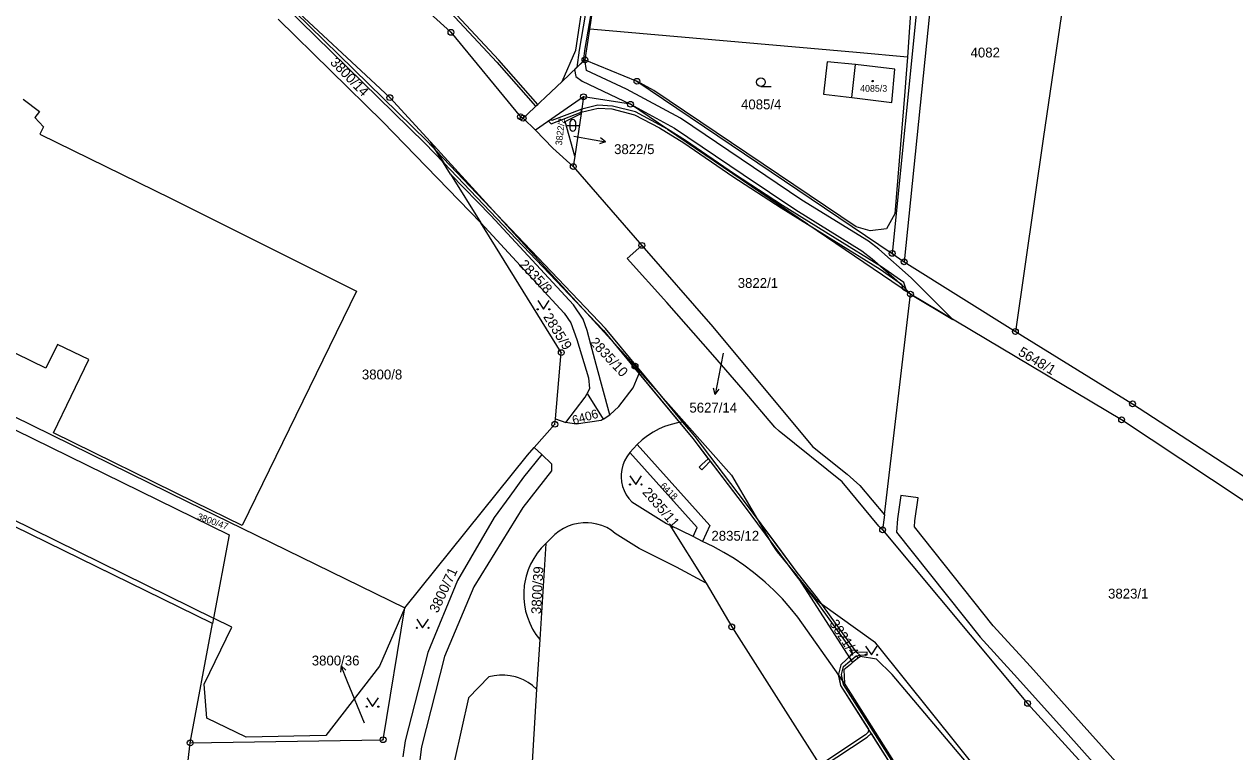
# Model space of a CAD drawing. Extents: x -644096 to -634268, y -1141430 to -1133463.
# Drawn here: x -640815.2 to -640606.7, y -1137371.3 to -1137246 of the extents above; entities that cross this region are included whole.
import ezdxf

# ---------------------------------------------------------------- set-up
doc = ezdxf.new("R2010")
doc.units = 0
for name, color, linetype in [('_CIVIL_CONSTRUCTION', 7, 'Continuous'), ('B_Hranice _3D', 7, 'Continuous'), ('M_Svah_Nasyp', 7, 'Continuous'), ('M_Svah_Zarez', 7, 'Continuous'), ('svrsek_osa_sjezdy', 7, 'Continuous'), ('svrsek_osa_VRT', 7, 'Continuous'), ('svrsek_popisy_VRT', 7, 'Continuous'), ('terminal_VRT', 7, 'Continuous')]:
    doc.layers.add(name, color=color, linetype=linetype)

msp = doc.modelspace()

# ---------------------------------------------------------------- linework, layer by layer
at = {"layer": '_CIVIL_CONSTRUCTION'}
for centre, radius in [((-640741.67, -1137247.37), 0.5), ((-640741.67, -1137247.37), 0.0303), ((-640718.59, -1137252.12), 0.5), ((-640718.59, -1137252.12), 0.0303), ((-640709.64, -1137255.8), 0.5), ((-640709.64, -1137255.8), 0.0303), ((-640752.2, -1137258.62), 0.5), ((-640718.84, -1137258.46), 0.5), ((-640718.84, -1137258.46), 0.0303), ((-640752.2, -1137258.62), 0.0303), ((-640710.74, -1137259.77), 0.5), ((-640710.74, -1137259.77), 0.0303), ((-640729.68, -1137261.91), 0.5), ((-640729.24, -1137262.16), 0.5), ((-640729.68, -1137261.91), 0.0303), ((-640729.24, -1137262.16), 0.0303), ((-640720.6, -1137270.5), 0.5), ((-640720.6, -1137270.5), 0.0303), ((-640708.79, -1137284.07), 0.5), ((-640708.79, -1137284.07), 0.0303), ((-640665.67, -1137285.45), 0.5), ((-640665.67, -1137285.45), 0.0303), ((-640663.62, -1137286.91), 0.5), ((-640663.62, -1137286.91), 0.0303), ((-640662.52, -1137292.49), 0.5), ((-640662.52, -1137292.49), 0.0303), ((-640644.46, -1137298.91), 0.5), ((-640644.46, -1137298.91), 0.0303), ((-640722.66, -1137302.55), 0.5), ((-640722.66, -1137302.55), 0.0303), ((-640709.97, -1137304.89), 0.5), ((-640709.97, -1137304.89), 0.0303), ((-640624.28, -1137311.38), 0.5), ((-640624.28, -1137311.38), 0.0303), ((-640723.78, -1137314.9), 0.5), ((-640626.16, -1137314.13), 0.5), ((-640626.16, -1137314.13), 0.0303), ((-640723.78, -1137314.9), 0.0303), ((-640667.32, -1137333.08), 0.5), ((-640667.32, -1137333.08), 0.0303), ((-640693.32, -1137349.79), 0.5), ((-640693.32, -1137349.79), 0.0303), ((-640642.36, -1137362.98), 0.5), ((-640642.36, -1137362.98), 0.0303), ((-640753.35, -1137369.24), 0.5), ((-640786.57, -1137369.79), 0.5), ((-640786.57, -1137369.79), 0.0303), ((-640753.35, -1137369.24), 0.0303)]:
    msp.add_circle(centre, radius, dxfattribs=at)
at = {"layer": 'B_Hranice _3D'}
for points in [[(-640718.83, -1137252.35), (-640718.54, -1137250.14), (-640716.85, -1137240.14), (-640714.9, -1137224.2), (-640714.73, -1137223.16), (-640713.46, -1137217.33), (-640713.08, -1137214.79), (-640714.45, -1137217.04), (-640715.67, -1137222.82), (-640715.94, -1137224.39), (-640717.89, -1137240.34), (-640719.6, -1137250.45), (-640720, -1137253.45)], [(-640750.17, -1137235.08), (-640750.25, -1137235.77), (-640742.63, -1137243.05), (-640733.78, -1137252.5), (-640727.08, -1137260.12), (-640726.71, -1137259.78), (-640733.4, -1137252.16), (-640742.27, -1137242.69)], [(-640719.02, -1137294.95), (-640733.7, -1137278.83), (-640744.18, -1137267.83), (-640745.79, -1137266.14), (-640771.1, -1137241.3), (-640772.46, -1137239.96), (-640772.99, -1137240.15), (-640746.15, -1137266.48), (-640742.91, -1137269.88)], [(-640718.59, -1137252.12), (-640720.37, -1137253.8), (-640720.16, -1137254.97), (-640719.07, -1137255.78), (-640710.74, -1137259.77), (-640703.19, -1137263.88), (-640691.36, -1137271.88), (-640682.29, -1137277.96), (-640670.93, -1137284.99), (-640669.12, -1137286.41), (-640663.89, -1137291), (-640662.52, -1137292.49), (-640655.23, -1137296.83), (-640662.41, -1137289.64), (-640667.98, -1137284.75), (-640669.75, -1137283.37), (-640681.23, -1137276.26), (-640702.13, -1137262.18), (-640711.42, -1137257.17), (-640718.32, -1137253.93)], [(-640719.15, -1137260.6), (-640719.23, -1137261.13), (-640716.34, -1137260.41), (-640713.95, -1137260.57), (-640710.06, -1137261.56), (-640705.74, -1137263.83), (-640701.56, -1137266.43), (-640693.12, -1137272.22), (-640684.81, -1137277.63), (-640680.28, -1137280.44), (-640704.38, -1137264.08), (-640709.88, -1137261.08), (-640713.87, -1137260.07), (-640716.38, -1137259.91)], [(-640724.43, -1137262.38), (-640724.85, -1137262.67), (-640724.43, -1137263.14), (-640719.23, -1137261.13), (-640719.15, -1137260.6), (-640724.29, -1137262.54)], [(-640704.38, -1137264.08), (-640680.28, -1137280.44), (-640675.73, -1137283.26), (-640667.77, -1137288.17), (-640664.08, -1137290.77), (-640663.83, -1137291.6), (-640663.17, -1137292.05), (-640663.66, -1137290.47), (-640667.49, -1137287.75), (-640675.47, -1137282.84), (-640684.55, -1137277.21), (-640692.84, -1137271.8), (-640701.28, -1137266.01)], [(-640744.18, -1137267.83), (-640742.91, -1137269.88), (-640719.02, -1137294.95), (-640733.7, -1137278.83)], [(-640733.7, -1137278.83), (-640719.02, -1137294.95), (-640715.39, -1137298.76), (-640713.79, -1137300.7), (-640709.97, -1137304.89), (-640709.11, -1137305.86), (-640705.41, -1137310.05), (-640715.03, -1137298.42)], [(-640671.27, -1137354.69), (-640671.74, -1137354.21), (-640672.36, -1137353.47), (-640678.56, -1137344.85), (-640682.06, -1137340.41), (-640685.39, -1137335.9), (-640690.92, -1137328.41), (-640699.63, -1137317.03), (-640701.72, -1137314.51), (-640705.41, -1137310.05), (-640709.11, -1137305.86), (-640709.97, -1137304.89), (-640713.79, -1137300.7), (-640709.25, -1137306.19), (-640702.3, -1137314.59), (-640700.03, -1137317.33), (-640697.35, -1137320.83), (-640698.46, -1137321.81), (-640698.94, -1137322.3), (-640698.46, -1137322.74), (-640698, -1137322.28), (-640697.03, -1137321.25), (-640691.32, -1137328.71), (-640682.46, -1137340.71), (-640681.59, -1137341.81), (-640678.96, -1137345.15), (-640672.76, -1137353.77), (-640672.5, -1137354.43), (-640673.11, -1137355.01), (-640672.77, -1137355.55), (-640671.87, -1137354.8)]]:
    msp.add_lwpolyline(points, close=True, dxfattribs=at)
for points in [[(-640664.95, -1137374.09), (-640674.08, -1137359.74), (-640674.43, -1137357.98), (-640674.07, -1137356.63), (-640671.87, -1137354.8), (-640671.52, -1137355.15), (-640671.21, -1137354.89), (-640671.17, -1137354.9), (-640671.11, -1137354.84), (-640671.27, -1137354.69), (-640669.99, -1137354.64), (-640670.01, -1137354.14), (-640671.74, -1137354.21), (-640672.36, -1137353.47), (-640678.56, -1137344.85), (-640682.06, -1137340.41), (-640690.92, -1137328.41), (-640699.63, -1137317.03), (-640705.41, -1137310.05), (-640709.11, -1137305.86), (-640709.97, -1137304.89), (-640713.79, -1137300.7), (-640700.03, -1137317.33), (-640691.32, -1137328.71), (-640682.46, -1137340.71), (-640678.96, -1137345.15), (-640672.76, -1137353.77), (-640672.5, -1137354.43), (-640674.51, -1137356.35), (-640674.95, -1137357.96), (-640674.56, -1137359.92), (-640665.37, -1137374.35)], [(-640624.64, -1137375.88), (-640633.12, -1137366.37), (-640641.85, -1137356.63), (-640648.27, -1137349.61), (-640661.86, -1137332.54), (-640661.79, -1137331.51), (-640661.23, -1137327.58), (-640664.19, -1137327.16), (-640664.77, -1137331.19), (-640664.94, -1137333.5), (-640650.55, -1137351.55), (-640644.07, -1137358.65), (-640635.36, -1137368.37), (-640626.86, -1137377.9)], [(-640664.95, -1137374.09), (-640674.08, -1137359.74), (-640674.22, -1137359.02), (-640674.96, -1137357.98), (-640674.56, -1137359.92), (-640669.77, -1137367.43), (-640669.79, -1137367.94), (-640670.3, -1137368.4), (-640678.16, -1137373.6)], [(-640677.89, -1137374.03), (-640669.98, -1137368.8), (-640669.31, -1137368.16), (-640665.37, -1137374.35)]]:
    msp.add_lwpolyline(points, dxfattribs=at)
at = {"layer": 'M_Svah_Nasyp'}
msp.add_line((-640672.62, -1137258.62), (-640672, -1137252.91), dxfattribs=at)
at = {"layer": 'M_Svah_Zarez'}
msp.add_circle((-640669.06, -1137255.76), 0.117, dxfattribs=at)
at = {"layer": 'svrsek_osa_sjezdy'}
for p, q in [((-640688.28, -1137256.72), (-640686.53, -1137256.72)), ((-640721.67, -1137263.4), (-640719.67, -1137263.4)), ((-640721.17, -1137262.9), (-640721.17, -1137263.9)), ((-640720.17, -1137263.9), (-640720.17, -1137262.9))]:
    msp.add_line(p, q, dxfattribs=at)
for points in [[(-640726.73, -1137293.59), (-640725.73, -1137295.09), (-640724.73, -1137293.59)], [(-640710.84, -1137323.77), (-640709.84, -1137325.27), (-640708.84, -1137323.77)], [(-640747.55, -1137348.48), (-640746.55, -1137349.98), (-640745.55, -1137348.48)], [(-640670.26, -1137353.11), (-640669.26, -1137354.61), (-640668.26, -1137353.11)], [(-640756.17, -1137362.04), (-640755.17, -1137363.54), (-640754.17, -1137362.04)]]:
    msp.add_lwpolyline(points, dxfattribs=at)
for centre, radius in [((-640688.28, -1137255.97), 0.75), ((-640726.73, -1137295.09), 0.1), ((-640724.73, -1137295.09), 0.1), ((-640710.84, -1137325.27), 0.1), ((-640708.84, -1137325.27), 0.1), ((-640747.55, -1137349.98), 0.1), ((-640745.55, -1137349.98), 0.1), ((-640670.26, -1137354.61), 0.1), ((-640668.26, -1137354.61), 0.1), ((-640756.17, -1137363.54), 0.1), ((-640754.17, -1137363.54), 0.1)]:
    msp.add_circle(centre, radius, dxfattribs=at)
for centre, start, end in [((-640720.67, -1137262.9), 0, 180), ((-640720.67, -1137263.9), 180, 359.9879)]:
    msp.add_arc(centre, 0.5, start, end, dxfattribs=at)
at = {"layer": 'svrsek_popisy_VRT'}
for p, q in [((-640720.53, -1137265.28), (-640717.99, -1137265.72)), ((-640717.99, -1137265.72), (-640715.04, -1137266.24)), ((-640715.04, -1137266.24), (-640716.11, -1137266.56)), ((-640715.04, -1137266.24), (-640715.93, -1137265.57)), ((-640694.81, -1137302.65), (-640695.59, -1137306.79)), ((-640695.59, -1137306.79), (-640696.16, -1137309.74)), ((-640696.16, -1137309.74), (-640696.46, -1137308.66)), ((-640696.16, -1137309.74), (-640695.48, -1137308.85)), ((-640760.59, -1137356.51), (-640760.68, -1137357.62)), ((-640759.47, -1137359.29), (-640760.59, -1137356.51)), ((-640760.59, -1137356.51), (-640759.76, -1137357.25)), ((-640756.55, -1137366.39), (-640759.47, -1137359.29))]:
    msp.add_line(p, q, dxfattribs=at)
at = {"layer": 'terminal_VRT'}
for p, q in [((-640658.22, -1137210.59), (-640665.67, -1137285.45)), ((-640655.9, -1137210.99), (-640663.62, -1137286.91)), ((-640715.37, -1137230.34), (-640717.8, -1137246.81)), ((-640661.87, -1137234.49), (-640663.05, -1137251.64)), ((-640717.8, -1137246.81), (-640718.59, -1137252.12)), ((-640722.51, -1137255.82), (-640718.59, -1137252.12)), ((-640718.59, -1137252.12), (-640709.64, -1137255.8)), ((-640729.24, -1137262.16), (-640722.51, -1137255.82)), ((-640709.64, -1137255.8), (-640665.67, -1137285.45)), ((-640718.84, -1137258.46), (-640727.09, -1137264.24)), ((-640718.84, -1137258.46), (-640719.26, -1137261.35)), ((-640727.09, -1137264.24), (-640729.24, -1137262.16)), ((-640719.26, -1137261.35), (-640720.34, -1137268.73)), ((-640741.73, -1137271.79), (-640745.17, -1137266.23)), ((-640720.34, -1137268.73), (-640720.6, -1137270.5)), ((-640720.6, -1137270.5), (-640708.79, -1137284.07)), ((-640741.73, -1137271.79), (-640736.51, -1137280.2)), ((-640665.67, -1137285.45), (-640663.62, -1137286.91)), ((-640663.62, -1137286.91), (-640644.46, -1137298.91)), ((-640782.73, -1137349.24), (-640903.52, -1137290.01)), ((-640667.02, -1137330.51), (-640662.52, -1137292.49)), ((-640709.11, -1137305.86), (-640701.49, -1137314.48)), ((-640718.22, -1137309.62), (-640715.46, -1137314.01)), ((-640723.69, -1137313.95), (-640721.89, -1137314.61)), ((-640715.46, -1137314.01), (-640714.29, -1137313.25)), ((-640727.31, -1137318.91), (-640726.04, -1137320.11)), ((-640710.85, -1137319.78), (-640709.61, -1137318.39)), ((-640710.85, -1137319.78), (-640711.38, -1137320.5)), ((-640667.02, -1137330.51), (-640667.32, -1137333.08)), ((-640699.97, -1137334.25), (-640703.98, -1137332.29)), ((-640703.98, -1137332.29), (-640697.71, -1137342.27)), ((-640725.35, -1137335.42), (-640726.38, -1137352)), ((-640723.75, -1137333.88), (-640725.35, -1137335.42)), ((-640698.37, -1137335.09), (-640699.97, -1137334.25)), ((-640682.23, -1137340.83), (-640672.5, -1137355.96)), ((-640673.9, -1137359.48), (-640681.93, -1137348.12)), ((-640786.57, -1137369.79), (-640782.73, -1137349.24)), ((-640782.55, -1137348.29), (-640782.73, -1137349.24)), ((-640726.38, -1137352), (-640726.91, -1137360.53)), ((-640726.91, -1137360.53), (-640728.05, -1137378.88)), ((-640786.95, -1137372.8), (-640786.57, -1137369.79))]:
    msp.add_line(p, q, dxfattribs=at)
for points in [[(-640722.51, -1137255.82), (-640720.16, -1137250.45), (-640714.43, -1137212.28), (-640711.08, -1137186.78), (-640703.83, -1137155.08)], [(-640632.1, -1137214.15), (-640639.59, -1137265.34), (-640644.46, -1137298.91)], [(-640771.07, -1137240.96), (-640752.2, -1137258.62), (-640745.17, -1137266.23)], [(-640748.95, -1137240.73), (-640741.67, -1137247.37), (-640729.68, -1137261.91), (-640729.24, -1137262.16)], [(-640736.51, -1137280.2), (-640753.4, -1137262.78), (-640771.44, -1137245.13)], [(-640663.05, -1137251.64), (-640671.85, -1137250.86), (-640717.08, -1137246.87), (-640717.8, -1137246.81)], [(-640663.05, -1137251.64), (-640663.28, -1137254.51), (-640663.52, -1137257.54), (-640665.2, -1137278.65), (-640666.67, -1137281.24), (-640669.47, -1137281.57), (-640671.88, -1137280.87), (-640706.72, -1137257.41), (-640709.64, -1137255.8)], [(-640665.76, -1137259.47), (-640665.2, -1137253.69), (-640672, -1137252.91), (-640676.86, -1137252.47), (-640677.48, -1137258.05), (-640672.62, -1137258.62), (-640665.76, -1137259.47)], [(-640662.52, -1137292.49), (-640710.74, -1137259.77), (-640718.84, -1137258.46)], [(-640815.34, -1137258.91), (-640812.53, -1137261.03), (-640813.34, -1137262.04), (-640811.85, -1137263.66)], [(-640720.34, -1137268.73), (-640721.97, -1137262.73), (-640719.26, -1137261.35)], [(-640811.85, -1137263.66), (-640812.47, -1137264.94), (-640789.86, -1137276), (-640757.96, -1137291.98), (-640777.64, -1137332.33), (-640785.86, -1137328.29), (-640810.13, -1137316.36), (-640804.04, -1137303.73), (-640809.42, -1137301.13), (-640811.43, -1137305.25), (-640870.82, -1137276.24)], [(-640727.09, -1137264.24), (-640724.14, -1137267.3), (-640720.6, -1137270.5)], [(-640745.17, -1137266.23), (-640709.97, -1137304.89), (-640709.11, -1137305.86)], [(-640714.29, -1137313.25), (-640716.65, -1137304.62), (-640717.59, -1137301.18), (-640718.21, -1137298.72), (-640718.92, -1137296.81), (-640720.59, -1137294.33), (-640734.8, -1137278.93), (-640741.73, -1137271.79)], [(-640881.12, -1137284.29), (-640881.46, -1137284.99), (-640895.74, -1137277.99), (-640899.29, -1137285.38), (-640897, -1137286.51), (-640899.21, -1137291.07), (-640825.41, -1137327.22), (-640782.55, -1137348.29)], [(-640736.51, -1137280.2), (-640722.16, -1137295.74), (-640721.03, -1137297.43), (-640720.01, -1137300.29), (-640717.99, -1137306.89), (-640717.83, -1137308.76), (-640718.22, -1137309.62)], [(-640723.69, -1137313.95), (-640722.66, -1137302.55), (-640736.51, -1137280.2)], [(-640880.25, -1137282.53), (-640856.74, -1137294.01), (-640813.86, -1137315.03), (-640786.98, -1137328.24), (-640777.67, -1137332.8), (-640749.63, -1137346.55)], [(-640881.12, -1137284.29), (-640779.87, -1137333.94), (-640782.55, -1137348.29)], [(-640667.32, -1137333.08), (-640667.95, -1137332.45), (-640674.29, -1137324.84), (-640685.14, -1137316.06), (-640685.9, -1137315.42), (-640691.35, -1137308.98), (-640696.57, -1137302.92), (-640704.51, -1137293.9), (-640711.33, -1137286.35), (-640708.79, -1137284.07)], [(-640708.79, -1137284.07), (-640696.57, -1137298.13), (-640679.41, -1137318.71), (-640673.42, -1137323.5), (-640671.26, -1137325.42), (-640667.02, -1137330.51)], [(-640586.26, -1137339.83), (-640600.45, -1137331.18), (-640626.16, -1137314.13), (-640662.52, -1137292.49)], [(-640644.46, -1137298.91), (-640624.28, -1137311.38), (-640598.16, -1137328.38), (-640587.67, -1137334.28)], [(-640714.29, -1137313.25), (-640712.75, -1137311.85), (-640710.28, -1137308.61), (-640709.11, -1137305.86)], [(-640721.89, -1137314.61), (-640718.55, -1137310.23), (-640718.22, -1137309.62)], [(-640727.31, -1137318.91), (-640723.78, -1137314.9), (-640723.69, -1137313.95)], [(-640715.46, -1137314.01), (-640715.77, -1137314.22), (-640720.09, -1137314.88), (-640721.89, -1137314.61)], [(-640701.49, -1137314.48), (-640702.64, -1137314.66), (-640703.77, -1137314.93), (-640704.87, -1137315.3), (-640705.83, -1137315.71), (-640706.86, -1137316.26), (-640707.83, -1137316.89), (-640708.76, -1137317.6), (-640709.61, -1137318.39)], [(-640701.49, -1137314.48), (-640693.37, -1137323.65), (-640686.32, -1137335.62), (-640685.79, -1137336.48), (-640685.5, -1137336.88), (-640682.23, -1137340.83)], [(-640749.63, -1137346.55), (-640728.46, -1137320.22), (-640727.31, -1137318.91)], [(-640709.61, -1137318.39), (-640697.11, -1137332.33), (-640698.37, -1137335.09)], [(-640726.04, -1137320.11), (-640724.34, -1137321.69), (-640724.37, -1137322.89), (-640729.31, -1137329.26), (-640737.74, -1137342.9), (-640742.76, -1137354.91), (-640746.72, -1137370.45), (-640747.48, -1137376.41), (-640750.88, -1137401.94), (-640753.8, -1137423.72), (-640757.78, -1137453.02), (-640760.95, -1137474.79), (-640763.82, -1137491.07), (-640764.57, -1137495.04), (-640766.53, -1137505.15), (-640768.99, -1137517.48), (-640771.13, -1137520.76), (-640772.99, -1137522.17)], [(-640726.04, -1137320.11), (-640729.15, -1137324.03), (-640731.54, -1137327.29), (-640734.21, -1137330.93), (-640740.53, -1137341.8), (-640745.63, -1137354.21), (-640749.57, -1137369.41), (-640749.94, -1137372.18)], [(-640711.38, -1137320.5), (-640711.76, -1137321.19), (-640712.05, -1137321.92), (-640712.25, -1137322.69), (-640712.35, -1137323.47), (-640712.36, -1137324.03), (-640712.29, -1137324.82), (-640712.11, -1137325.59), (-640711.85, -1137326.33), (-640711.49, -1137327.03), (-640711.04, -1137327.68), (-640710.52, -1137328.27)], [(-640699.97, -1137334.25), (-640699.24, -1137332.66), (-640710.85, -1137319.78)], [(-640710.52, -1137328.27), (-640704.55, -1137332.01), (-640703.98, -1137332.29)], [(-640713.36, -1137333.69), (-640714.08, -1137333.16), (-640714.85, -1137332.71), (-640715.67, -1137332.35), (-640716.52, -1137332.09), (-640717.39, -1137331.92), (-640718.01, -1137331.86), (-640718.9, -1137331.87), (-640719.78, -1137331.97), (-640720.65, -1137332.17), (-640721.49, -1137332.46), (-640722.3, -1137332.85), (-640723.05, -1137333.32), (-640723.75, -1137333.88)], [(-640667.32, -1137333.08), (-640642.36, -1137362.98), (-640608.21, -1137400.49), (-640598.61, -1137411.41)], [(-640725.35, -1137335.42), (-640726.11, -1137336.22), (-640726.81, -1137337.08), (-640727.41, -1137338), (-640727.94, -1137338.98), (-640728.37, -1137339.99), (-640728.71, -1137341.05), (-640728.95, -1137342.12), (-640729.04, -1137342.7), (-640729.13, -1137343.8), (-640729.12, -1137344.9), (-640729.02, -1137346), (-640728.81, -1137347.09), (-640728.51, -1137348.15), (-640728.11, -1137349.18), (-640727.62, -1137350.17), (-640727.04, -1137351.11), (-640726.38, -1137352)], [(-640697.71, -1137342.27), (-640702.84, -1137339.53), (-640709.24, -1137336.31), (-640713.36, -1137333.69)], [(-640681.93, -1137348.12), (-640683.22, -1137346.51), (-640684.59, -1137344.96), (-640686.04, -1137343.48), (-640687.55, -1137342.08), (-640687.95, -1137341.73), (-640689.54, -1137340.42), (-640691.2, -1137339.18), (-640692.92, -1137338.03), (-640694.69, -1137336.96), (-640696.51, -1137335.98), (-640698.37, -1137335.09)], [(-640635.43, -1137393.84), (-640668.23, -1137352.98), (-640668.58, -1137352.58), (-640678.1, -1137345.74), (-640678.47, -1137345.35), (-640682.23, -1137340.83)], [(-640697.71, -1137342.27), (-640693.32, -1137349.79), (-640668.29, -1137389.12), (-640637.75, -1137436.87), (-640614.14, -1137476.23)], [(-640786.57, -1137369.79), (-640753.35, -1137369.24), (-640749.63, -1137346.55)], [(-640749.63, -1137346.55), (-640753.97, -1137356.57), (-640763.2, -1137368.53), (-640776.95, -1137368.78), (-640783.69, -1137365.53), (-640784.18, -1137359.68), (-640779.39, -1137349.84), (-640782.55, -1137348.29)], [(-640672.5, -1137355.96), (-640672.86, -1137356.26), (-640673.98, -1137357.18), (-640673.9, -1137359.48)], [(-640635.43, -1137393.84), (-640665.69, -1137357.99), (-640668.38, -1137355.38), (-640671.21, -1137354.89), (-640672.5, -1137355.96)], [(-640735.14, -1137358.41), (-640738.64, -1137362.01), (-640741.03, -1137372.82)], [(-640726.91, -1137360.53), (-640727.61, -1137359.92), (-640728.37, -1137359.39), (-640729.18, -1137358.95), (-640730.04, -1137358.59), (-640730.56, -1137358.43), (-640731.46, -1137358.23), (-640732.39, -1137358.12), (-640733.31, -1137358.12), (-640734.23, -1137358.22), (-640735.14, -1137358.41)], [(-640617.98, -1137447.08), (-640621.55, -1137441), (-640626.64, -1137434.23), (-640673.9, -1137359.48)]]:
    msp.add_lwpolyline(points, dxfattribs=at)

# ---------------------------------------------------------------- texts
at = {"layer": 'svrsek_osa_VRT'}
for s, height, p in [('4082', 1.7, (-640652.18, -1137251.7)), ('4085/3', 1.14, (-640671.2, -1137257.6)), ('4085/4', 1.7, (-640691.71, -1137260.64)), ('3822/5', 1.7, (-640713.57, -1137268.35)), ('3822/1', 1.7, (-640692.28, -1137291.4)), ('3800/8', 1.7, (-640757.01, -1137307.17)), ('5627/14', 1.7, (-640700.6, -1137312.88)), ('2835/12', 1.7, (-640696.81, -1137334.96)), ('3823/1', 1.7, (-640628.5, -1137344.92)), ('3800/36', 1.7, (-640765.64, -1137356.45))]:
    msp.add_text(s, height=height, dxfattribs=at).set_placement(p)
for s, height, rotation, p in [('3800/14', 1.7, 314, (-640762.59, -1137252.66)), ('3822/2', 1.14, 83, (-640722.57, -1137266.9)), ('2835/8', 1.7, 313, (-640730.04, -1137287.49)), ('2835/9', 1.7, 302, (-640725.84, -1137296.38)), ('2835/10', 1.7, 313, (-640717.86, -1137300.88)), ('5648/1', 1.7, 329, (-640644.12, -1137302.9)), ('6406', 1.53, 16, (-640720.54, -1137314.99)), ('6418', 1.14, 315, (-640705.7, -1137325.62)), ('2835/11', 1.7, 311, (-640708.81, -1137326.67)), ('3800/47', 1.14, 340, (-640785.46, -1137331.23)), ('3800/39', 1.7, 87, (-640726.17, -1137347.63)), ('3800/71', 1.7, 65, (-640743.95, -1137347.53)), ('3821/4', 1.7, 303, (-640676.56, -1137349.22))]:
    msp.add_text(s, height=height, rotation=rotation, dxfattribs=at).set_placement(p)

doc.saveas('drawing.dxf')
